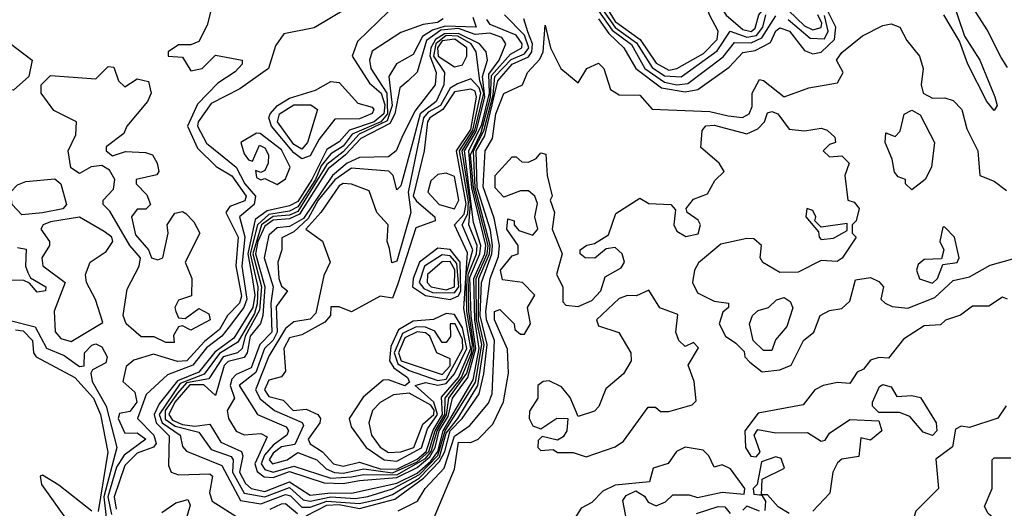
# Model space of a CAD drawing. Extents: x 2889633 to 3052318, y 540750 to 918690.
# Tile 568 of 656: x 2997700 to 3000090, y 815737 to 816923. Entities that reach past the tile are written whole.
import ezdxf

# ---------------------------------------------------------------- set-up
doc = ezdxf.new("R2010")
doc.units = 0

msp = doc.modelspace()

# ---------------------------------------------------------------- linework, layer by layer
at = {"layer": '0CON02XD'}
for points in [[(2999475, 816894.6), (2999485, 816902.5), (2999493.8, 816935), (2999512.2, 816957.8), (2999535, 816971.2), (2999570.7, 816969.3), (2999578, 816975), (2999559.2, 817025), (2999576.1, 817075), (2999563.5, 817105), (2999557.2, 817155), (2999545, 817172.3), (2999535, 817173.6), (2999445, 817106.8), (2999406.2, 817093.8), (2999376.5, 817015), (2999378.8, 816988.8), (2999414.5, 816934.5), (2999455, 816899.1), (2999475, 816894.6)], [(2999275, 816800.5), (2999295, 816804.4), (2999359.1, 816840.9), (2999392.5, 816875), (2999395.4, 816895.4), (2999374, 816935), (2999359.4, 816979.4), (2999325, 817005.6), (2999267.4, 817017.4), (2999240.2, 817060.2), (2999205, 817080.6), (2999155, 817093.8), (2999125, 817137.5), (2999065, 817153.8), (2999035, 817138.8), (2999020.5, 817119.5), (2999020, 817105), (2999058.9, 817025), (2999108.8, 816978.8), (2999145, 816919.2), (2999205.4, 816875), (2999245, 816817.5), (2999275, 816800.5)], [(3000097, 816807), (3000081.7, 816831.7), (3000048.3, 816898.3), (3000009.3, 816959.3), (2999972.5, 817047.5), (3000040, 817060), (3000065, 817098.8), (3000106.8, 817123.2)], [(2998176.4, 816993.6), (2998155, 816910), (2998135, 816870), (2998115, 816862.5), (2998085, 816862.5), (2998060, 816845), (2998060, 816835), (2998095, 816832.5), (2998115, 816798.8), (2998142.5, 816805), (2998175, 816837.5), (2998240, 816825), (2998240, 816815), (2998223, 816797), (2998180.8, 816769.2), (2998131.9, 816718.1), (2998106.9, 816665), (2998131.5, 816611.5), (2998176.6, 816566.6), (2998215, 816544.2), (2998250, 816495), (2998246.2, 816483.8), (2998210, 816470), (2998200, 816455), (2998230.6, 816395), (2998224.3, 816325.7), (2998238.1, 816251.9), (2998233.1, 816235), (2998204.6, 816205.4), (2998185, 816171.4), (2998148.1, 816141.9), (2998106, 816095), (2998083.3, 816093.3), (2998025, 816111.2), (2997976.7, 816096.7), (2997958.8, 816081.2), (2997950, 816045), (2997979.6, 816019.6), (2997984.5, 815995), (2997967.4, 815972.6), (2997942.3, 815967.7), (2997939.2, 815955), (2997955, 815920), (2997985, 815920.8), (2998005.8, 815905), (2997953.4, 815866.6), (2997935, 815837.5), (2997913.8, 815765), (2997922.6, 815722.6)], [(2999962.5, 816975), (2999993.3, 816883.3), (3000030, 816825), (3000066.4, 816736.4), (3000072.5, 816715), (3000065, 816702.5)], [(2998495, 816951.4), (2998415, 816903.3), (2998340.8, 816889.2), (2998320.5, 816859.5), (2998304, 816805), (2998234.4, 816755.6), (2998165, 816720), (2998133.1, 816675), (2998131.4, 816665), (2998153.7, 816623.7), (2998225, 816565.6), (2998246.7, 816525), (2998272.2, 816495), (2998268.9, 816475), (2998233.1, 816445), (2998246.1, 816396.1), (2998238.9, 816325), (2998251.2, 816245), (2998243.8, 816225), (2998208, 816178), (2998190.5, 816155), (2998153.4, 816126.6), (2998120.5, 816085), (2998058.9, 816061.1), (2998006.6, 816013.4), (2997985.6, 815955), (2998025.5, 815915), (2998031.5, 815895), (2998024.6, 815885.4), (2997985, 815871.5), (2997955, 815841.2), (2997929.5, 815765), (2997934.5, 815735)], [(2999105, 816961.8), (2999145, 816904.6), (2999197.2, 816867.2), (2999235, 816807.3), (2999265, 816786.9), (2999305, 816784.5)], [(2998595, 816943.3), (2998519.5, 816870.5), (2998506.7, 816835), (2998549.2, 816769.2), (2998577.1, 816745), (2998586.4, 816716.4), (2998583.7, 816695), (2998560.4, 816675), (2998500.6, 816655), (2998475, 816626.7), (2998445, 816608.5), (2998409.1, 816535), (2998375, 816482), (2998355, 816471.1), (2998300.3, 816459.7), (2998271.7, 816438.3), (2998253.9, 816355), (2998265, 816292.5), (2998270.8, 816255), (2998266.1, 816225), (2998219.6, 816150.4), (2998173.5, 816116.5), (2998135, 816068), (2998083.3, 816046.7), (2998038.8, 815991.2), (2998026, 815965), (2998031.1, 815945), (2998063.1, 815913.1), (2998061.2, 815841.2), (2998067.5, 815825), (2998085, 815818.8), (2998161.2, 815821.2), (2998168, 815815), (2998160.5, 815775), (2998167.5, 815755), (2998257.5, 815697.5)], [(2998799.5, 816929.5), (2998808, 816905), (2998732.7, 816907.3), (2998702.1, 816897.9), (2998677.6, 816882.4), (2998655, 816838.8), (2998614.3, 816815.7), (2998596, 816785), (2998603.9, 816715), (2998592.1, 816677.9), (2998523.6, 816645), (2998485, 816602.2), (2998445, 816571.8), (2998375, 816457.9), (2998355, 816448.9), (2998314.8, 816445.2), (2998286.7, 816425), (2998265.5, 816355), (2998286.5, 816275), (2998282.1, 816217.9), (2998247.1, 816155), (2998240, 816125), (2998228.8, 816115), (2998193.5, 816105), (2998158.8, 816051.2), (2998105, 816041.7), (2998083.1, 816016.9), (2998053.1, 815975), (2998053.3, 815953.3), (2998077, 815937), (2998135, 815922.5), (2998165, 815880), (2998213.3, 815863.3), (2998218.1, 815855), (2998216.2, 815825), (2998245, 815774.4), (2998295, 815765.3), (2998355, 815787.7), (2998387.9, 815757.9), (2998405, 815754.6)], [(2998405, 815740), (2998445.2, 815754.8), (2998525, 815749.1), (2998575, 815760.3), (2998605, 815770.8), (2998669.2, 815810.8), (2998718.5, 815861.5), (2998735, 815919.7), (2998763.6, 815955), (2998811.9, 816035), (2998827.2, 816135), (2998813.1, 816195), (2998814.2, 816295), (2998840, 816355), (2998842, 816375), (2998805.1, 816515), (2998801.1, 816605), (2998826.2, 816653.8), (2998849, 816741), (2998853.3, 816785), (2998893.1, 816826.9), (2998925, 816840.7), (2998935.3, 816855), (2998925, 816885.5), (2998876.7, 816935)], [(2999105, 816944.5), (2999137.5, 816897.5), (2999185, 816863.1), (2999217.5, 816805), (2999265, 816771.5), (2999295, 816765.4), (2999321.8, 816768.2), (2999407.1, 816832.9), (2999435, 816867.5), (2999475, 816866.7), (2999500.8, 816879.2), (2999535, 816932.9)], [(2999105, 816925.5), (2999129.4, 816889.4), (2999166, 816855), (2999195.6, 816805), (2999257.5, 816757.5), (2999315, 816748.2), (2999346.1, 816753.9), (2999421.7, 816808.3), (2999455, 816844), (2999485, 816848.6), (2999522.5, 816867.5), (2999535, 816896.2), (2999545, 816903.8), (2999568, 816895), (2999605, 816848.8), (2999625, 816840), (2999645, 816844.4), (2999677.8, 816875), (2999680.6, 816905), (2999661.9, 816941.9)], [(2999305, 816784.5), (2999392.7, 816847.3), (2999424.3, 816895.7), (2999465, 816880.7), (2999488.5, 816885), (2999503.1, 816905), (2999510.4, 816935)], [(2999565, 816923.3), (2999618.7, 816878.7), (2999653.1, 816876.9), (2999661.8, 816895), (2999653.5, 816933.5)], [(2999565.4, 816945.4), (2999605, 816908.5), (2999625, 816898.5), (2999645, 816904.2), (2999646.8, 816915), (2999637.1, 816935)], [(3000065, 816702.5), (3000047.5, 816725), (3000000.8, 816815), (2999980.7, 816870.7), (2999942.9, 816935)], [(2998727.5, 816925), (2998713.9, 816916.1), (2998678.8, 816911.2), (2998625, 816892.5), (2998555, 816846.7), (2998549.2, 816825), (2998552.2, 816805), (2998591.2, 816745), (2998592.6, 816695), (2998576.1, 816675), (2998506.9, 816645), (2998485, 816616.2), (2998455, 816597.5), (2998431.6, 816568.4), (2998417.6, 816535), (2998375, 816469.1), (2998355, 816458.6), (2998305, 816450.5), (2998277.1, 816425), (2998259.7, 816355), (2998278.1, 816275), (2998276.5, 816233.5), (2998269.6, 816210.4), (2998229.2, 816140.8), (2998185, 816113.2), (2998147.4, 816062.6), (2998089.5, 816040.5), (2998038.8, 815965), (2998045.4, 815945), (2998089.2, 815915), (2998095, 815887.5), (2998105, 815876.2), (2998190.9, 815840.9), (2998236.2, 815756.2), (2998285, 815748.5), (2998345, 815770.9), (2998357.3, 815767.3), (2998385, 815740), (2998405, 815740)], [(2998395, 815718.9), (2998445.2, 815744.8), (2998475, 815746.5), (2998525, 815737.1), (2998610.5, 815759.5), (2998679.9, 815810.1), (2998718.8, 815851.2), (2998731.5, 815875), (2998744.5, 815925), (2998773.7, 815955), (2998814.8, 816015.2), (2998826.7, 816063.3), (2998834.1, 816135), (2998817.4, 816205), (2998820.6, 816285), (2998845.9, 816355), (2998847.7, 816375), (2998842.2, 816412.2), (2998810.4, 816515), (2998807.4, 816605), (2998828.7, 816641.3), (2998860, 816775), (2998895, 816815.3), (2998935, 816833.3), (2998943.1, 816845), (2998944.3, 816865), (2998933.5, 816893.5), (2998923.1, 816925)], [(2998405, 815754.6), (2998455, 815765.3), (2998515, 815761.3), (2998545, 815766.1), (2998605, 815784.7), (2998670.3, 815819.7), (2998714.6, 815865.4), (2998732.4, 815925), (2998806.4, 816043.6), (2998821.3, 816135), (2998808.7, 816195), (2998807.7, 816295), (2998834.3, 816355), (2998836.7, 816375), (2998801.2, 816515), (2998794.4, 816595.6), (2998820.2, 816649.8), (2998842.9, 816735), (2998845, 816787.9), (2998890.8, 816839.2), (2998918.9, 816855), (2998919.5, 816865), (2998905, 816885.6), (2998841.7, 816911.7), (2998833.9, 816923.9)], [(2998618.8, 815731.2), (2998665.7, 815754.3), (2998684.4, 815785), (2998730, 815835), (2998755, 815912.2), (2998792.1, 815937.9), (2998837.4, 815992.6), (2998846.7, 816015), (2998852.4, 816145), (2998833, 816195), (2998831.1, 816215), (2998841.8, 816295), (2998861.7, 816348.3), (2998864.2, 816375), (2998851.8, 816441.8), (2998825, 816517.5), (2998829.4, 816605), (2998847.8, 816635), (2998855.5, 816695), (2998875, 816744.2), (2998920, 816765), (2998932.5, 816795), (2998962.7, 816827.3), (2998970, 816845), (2998975, 816910), (2998988, 816855), (2999013.3, 816805), (2999055, 816770), (2999076.7, 816805), (2999105, 816818), (2999117.5, 816805), (2999134.1, 816754.1), (2999155, 816741.2), (2999205, 816740), (2999235, 816706.2), (2999375, 816700), (2999419.7, 816689.7), (2999453.9, 816686.1), (2999470, 816695), (2999477.3, 816712.7), (2999477.5, 816745), (2999495, 816778), (2999505, 816776), (2999555, 816735.8), (2999615, 816758.1), (2999685, 816770), (2999698.8, 816795), (2999682.5, 816825), (2999695, 816844), (2999745, 816884), (2999795, 816908.9), (2999815, 816913.1), (2999836, 816905), (2999852.7, 816872.7), (2999883.3, 816835), (2999892.5, 816805), (2999887.5, 816765), (2999892.5, 816745), (2999915, 816732.5), (2999945, 816733.3), (2999965, 816726.7), (2999986.7, 816705), (2999998.3, 816658.3), (3000025.6, 816605), (3000030, 816545), (3000065, 816531.2), (3000095, 816508.8)], [(2998405, 815769.2), (2998454.8, 815775.2), (2998505, 815774.1), (2998615, 815798.3), (2998665, 815823), (2998698.1, 815851.9), (2998714.5, 815875.5), (2998727.4, 815925), (2998800.7, 816049.3), (2998814.9, 816125), (2998804.3, 816195), (2998802.1, 816295), (2998828.8, 816355), (2998831.3, 816375), (2998797.4, 816515), (2998790.1, 816605), (2998821.2, 816668.8), (2998840.4, 816745), (2998838.9, 816791.1), (2998863.3, 816825), (2998880, 816865), (2998869.7, 816879.7), (2998840.9, 816890.9), (2998805, 816887.4), (2998765, 816902.1), (2998722, 816898), (2998687, 816873), (2998664.3, 816795.7), (2998642.5, 816775), (2998622.4, 816757.6), (2998610.5, 816695), (2998598.4, 816671.6), (2998527.5, 816635), (2998490.7, 816595), (2998448.5, 816561.5), (2998378.7, 816451.3), (2998355, 816440.2), (2998315, 816436.9), (2998295, 816422.5), (2998277.6, 816385), (2998272.2, 816355), (2998295.2, 816275), (2998289.7, 816205), (2998284.1, 816185.9), (2998259.6, 816155), (2998252.3, 816115), (2998245, 816103.6), (2998206.2, 816093.8), (2998196, 816084), (2998175, 816011.2), (2998147, 816037), (2998113.2, 816036.8), (2998076.5, 815995), (2998062.2, 815965), (2998070.9, 815950.9), (2998095, 815940.4), (2998125, 815936.6), (2998161.2, 815941.2), (2998188.1, 815898.1), (2998238, 815875), (2998241.9, 815865), (2998233.6, 815825), (2998247.9, 815797.9), (2998262, 815785), (2998295, 815778.2), (2998355, 815801.6), (2998405, 815769.2)], [(2998485, 815797.2), (2998525, 815804.6), (2998615, 815812.3), (2998665, 815836.5), (2998695, 815862.4), (2998708.3, 815885), (2998717.7, 815925), (2998740, 815960), (2998750.7, 816005), (2998787.9, 816055), (2998806.7, 816125), (2998795.3, 816204.7), (2998792.6, 816297.4), (2998816.5, 816355), (2998818.9, 816375), (2998801, 816431), (2998779.3, 816605), (2998807.8, 816652.2), (2998829, 816735), (2998823.1, 816785), (2998835.4, 816825), (2998832.2, 816845), (2998815.7, 816865), (2998765, 816889.8), (2998731.1, 816888.9), (2998709.1, 816875), (2998697.5, 816855), (2998695.2, 816835.2), (2998710.5, 816795), (2998708.5, 816765), (2998658.9, 816701.1), (2998627.5, 816637.5), (2998613.3, 816605), (2998595, 816590), (2998525, 816588.9), (2998495, 816574.6), (2998458.9, 816545), (2998388.9, 816441.1), (2998355, 816421.3), (2998325, 816417.9), (2998305, 816400.6), (2998293.1, 816345), (2998315.4, 816275), (2998309.4, 816235), (2998311.8, 816165), (2998282.9, 816135), (2998262.1, 816077.9), (2998225, 816062.2), (2998215, 816050.8), (2998211.1, 816035), (2998221.4, 816005), (2998203.6, 815975), (2998206.4, 815955), (2998225, 815924.4), (2998245, 815915.6), (2998285, 815919.2), (2998300.7, 815910.7), (2998270.8, 815845), (2998276.6, 815826.6), (2998293.4, 815813.4), (2998315, 815811.8), (2998355, 815826.6), (2998438.9, 815798.9), (2998485, 815797.2)], [(2998455, 815810.4), (2998505, 815813.4), (2998535, 815819.3), (2998615, 815818.8), (2998685, 815858.6), (2998698.5, 815875), (2998712.9, 815925), (2998736.2, 815963.8), (2998741.7, 816005), (2998784.9, 816065.1), (2998802.7, 816125), (2998789.8, 816215), (2998788.4, 816305), (2998808.5, 816355), (2998810, 816375), (2998789.6, 816425), (2998794.3, 816475.7), (2998773.6, 816605), (2998804.6, 816655), (2998826.1, 816745), (2998816.4, 816775), (2998808.1, 816845), (2998795.5, 816865), (2998763.3, 816883.3), (2998735, 816884.5), (2998709.6, 816865), (2998704.3, 816835), (2998731.1, 816795), (2998729.5, 816765), (2998710.6, 816725), (2998671.8, 816695), (2998655, 816630), (2998625, 816520), (2998615, 816510), (2998606.7, 816545), (2998595.8, 816555.8), (2998505, 816562.9), (2998465, 816534.4), (2998424.7, 816485), (2998399.7, 816440.3), (2998365, 816408.6), (2998336.4, 816393.6), (2998336, 816365), (2998326.7, 816335), (2998328.6, 816295), (2998335, 816276.2), (2998350, 816265), (2998322.7, 816227.3), (2998324.7, 816165), (2998314.8, 816145.2), (2998293.8, 816125), (2998273.1, 816066.9), (2998232.5, 816035), (2998277.5, 815965), (2998346.7, 815935), (2998352, 815925), (2998348, 815915), (2998315, 815890.9), (2998293.9, 815866.1), (2998286.4, 815845), (2998295, 815831.5), (2998315, 815825.4), (2998365, 815840), (2998455, 815810.4)], [(2997685, 816752.5), (2997663.9, 816753.9), (2997595, 816800), (2997575, 816800), (2997565, 816790), (2997555, 816790), (2997550, 816805), (2997560, 816815), (2997565, 816840), (2997588.3, 816861.7), (2997635, 816873.3), (2997663, 816873), (2997676.1, 816866.1), (2997730, 816825), (2997722.5, 816785), (2997685, 816752.5)], [(2998755, 816809.2), (2998775, 816813.3), (2998785.5, 816834.5), (2998785.5, 816855), (2998756.2, 816876.2), (2998725, 816871.9), (2998713.9, 816855), (2998715.5, 816835), (2998755, 816809.2)], [(2998075, 816140), (2998055, 816140), (2998026.4, 816153.6), (2997995, 816153.3), (2997958.8, 816185), (2997951.2, 816205), (2997960.7, 816269.3), (2997990, 816325), (2997993.3, 816345), (2997967.5, 816375), (2997918.8, 816458.8), (2997902.5, 816475), (2997902.5, 816485), (2997927.7, 816512.3), (2997931.2, 816535), (2997917.7, 816557.7), (2997899.3, 816569.3), (2997873.8, 816566.2), (2997845, 816550), (2997823.9, 816563.9), (2997817.5, 816605), (2997836.4, 816643.6), (2997837.5, 816675), (2997783, 816703), (2997752.5, 816745), (2997752.5, 816765), (2997775, 816787.5), (2997885, 816780), (2997915, 816810), (2997928.3, 816808.3), (2997940, 816775), (2997955, 816760), (2997985, 816780), (2998013, 816773), (2998018.8, 816745), (2998010, 816725), (2997960, 816665), (2997953, 816647), (2997910, 816615), (2997910, 816605), (2997925, 816592.5), (2997957, 816603), (2998005, 816601.2), (2998022.5, 816595), (2998033.3, 816575), (2998037.5, 816555), (2998033, 816547), (2997982.5, 816535), (2997982.5, 816525), (2998008.3, 816498.3), (2998017.5, 816475), (2998006.4, 816463.6), (2997985, 816463.3), (2997971.2, 816445), (2997981.2, 816401.2), (2998012.5, 816365), (2998020, 816345), (2998035, 816340), (2998047.5, 816345), (2998060, 816405), (2998057.5, 816425), (2998076.7, 816453.3), (2998095, 816457.5), (2998103, 816453), (2998123, 816433), (2998137.5, 816405), (2998101.2, 816335), (2998117.5, 816295), (2998117, 816253), (2998085, 816242.5), (2998076.7, 816225), (2998078.8, 816215), (2998085, 816200), (2998101.7, 816198.3), (2998135, 816222.5), (2998159.3, 816209.3), (2998162.5, 816195), (2998115, 816170), (2998095, 816180), (2998085, 816177.5), (2998073.6, 816156.4), (2998075, 816140)], [(2998485, 815822.7), (2998535, 815833.2), (2998605, 815823.4), (2998665, 815849.8), (2998692.6, 815875), (2998708, 815925), (2998731.5, 815965), (2998732.9, 816005), (2998772.6, 816055), (2998796.7, 816115), (2998799.1, 816135), (2998784.8, 816215), (2998783.8, 816305), (2998799.7, 816365), (2998773.8, 816425), (2998787.6, 816452.4), (2998788.9, 816481.1), (2998767.6, 816605), (2998799.6, 816655), (2998818.8, 816745), (2998815, 816758.2), (2998795, 816780), (2998762.1, 816767.9), (2998745, 816757.1), (2998721.2, 816715), (2998691.6, 816698.4), (2998680, 816685), (2998643.1, 816505), (2998649.2, 816455), (2998615, 816337.5), (2998603.3, 816333.3), (2998597.7, 816367.7), (2998592, 816385), (2998594, 816425), (2998566.7, 816455), (2998548, 816508), (2998505, 816524.3), (2998485, 816525.6), (2998475, 816520), (2998431.2, 816455), (2998394.3, 816415), (2998435, 816386), (2998453.3, 816335), (2998437.7, 816302.3), (2998418.8, 816211.2), (2998405, 816196.2), (2998365, 816190), (2998345, 816174), (2998305, 816106.2), (2998271.9, 816025), (2998283.4, 816003.4), (2998318, 815975), (2998385.6, 815945.6), (2998388.6, 815938.6), (2998367.7, 815892.3), (2998335, 815886.4), (2998315, 815871.4), (2998305.8, 815855), (2998313.3, 815845), (2998348.8, 815855), (2998375, 815872.5), (2998421.2, 815855), (2998443.4, 815833.4), (2998464, 815824), (2998485, 815822.7)], [(2998385, 816585.5), (2998365, 816600), (2998311.5, 816665), (2998304.5, 816685), (2998307.5, 816695), (2998325.6, 816715), (2998355, 816732.7), (2998417.8, 816752.2), (2998455, 816773.5), (2998475, 816770.9), (2998520.7, 816720.7), (2998555, 816710.8), (2998559.4, 816705), (2998555.8, 816695.8), (2998525, 816682.9), (2998465, 816682), (2998426.7, 816633.3), (2998405, 816592.9), (2998385, 816585.5)], [(2998615, 815832.4), (2998665, 815856.7), (2998686.1, 815875), (2998703.4, 815926.6), (2998726.4, 815965), (2998723.3, 816006.7), (2998765.1, 816054.9), (2998794.9, 816125), (2998777.7, 816222.3), (2998787, 816357), (2998755.5, 816425), (2998778.7, 816451.3), (2998783.4, 816476.6), (2998760.4, 816605), (2998795, 816656.4), (2998808.8, 816735), (2998805, 816750), (2998795, 816754.6), (2998755, 816748), (2998726.9, 816705), (2998695, 816685.4), (2998690, 816675), (2998681.8, 816605), (2998655.3, 816495.3), (2998662.6, 816482.6), (2998707.5, 816445), (2998708, 816435), (2998661.7, 816418.3), (2998617.5, 816282.5), (2998605, 816247.5), (2998575, 816252.5), (2998505, 816213.8), (2998475, 816226.2), (2998455, 816226.7), (2998454, 816205), (2998440.9, 816189.1), (2998385, 816158.1), (2998355, 816151.4), (2998341.1, 816125), (2998345, 816070), (2998335, 816056.2), (2998305, 816048), (2998294.4, 816025), (2998305, 816008.6), (2998339.5, 815999.5), (2998363.3, 815975), (2998395, 815978), (2998423.8, 815965), (2998430, 815955), (2998428, 815945), (2998400, 815905), (2998405, 815893.8), (2998435, 815874.2), (2998461.2, 815845), (2998485, 815839.5), (2998525, 815849.1), (2998575, 815833), (2998615, 815832.4)], [(2998385, 816609.2), (2998365, 816620.6), (2998325.8, 816675), (2998330.8, 816695), (2998365, 816716.7), (2998406.2, 816716.2), (2998422.5, 816705), (2998398.6, 816625), (2998385, 816609.2)], [(2998706.2, 815715), (2998755, 815832.5), (2998765, 815898), (2998795, 815896.7), (2998812.5, 815905), (2998848.3, 815941.7), (2998874.1, 815995.9), (2998886.2, 816065), (2998883.6, 816123.6), (2998852, 816195), (2998852.5, 816215), (2998865, 816220), (2998900, 816185), (2998901.7, 816171.7), (2998915, 816160), (2998925, 816160), (2998940, 816185), (2998932.5, 816225), (2998950, 816255), (2998920, 816285), (2998871.7, 816291.7), (2998866.7, 816315), (2998895, 816350), (2998910, 816355), (2998910, 816375), (2998882.5, 816415), (2998885, 816440), (2998900, 816435), (2998900, 816425), (2998911.7, 816411.7), (2998945, 816400), (2998957.5, 816415), (2998950, 816445), (2998957, 816477), (2998950, 816495), (2998935, 816507.5), (2998915, 816507.5), (2998875, 816492.5), (2998854, 816515), (2998853.8, 816545), (2998895, 816590), (2998905, 816590), (2998918.3, 816578.3), (2998935, 816577.5), (2998953.6, 816586.4), (2998965, 816600), (2998977, 816597), (2998980, 816545), (2998992.5, 816495), (2998987.5, 816485), (2998997.5, 816455), (2998992.5, 816415), (2999016.7, 816355), (2999002.5, 816305), (2999018, 816275), (2999018.3, 816238.3), (2999025, 816230), (2999055, 816227.5), (2999088.3, 816241.7), (2999110, 816265), (2999120.9, 816299.1), (2999159.3, 816320.7), (2999167.5, 816335), (2999162.5, 816355), (2999145, 816370), (2999123.3, 816366.7), (2999095.7, 816344.3), (2999072.5, 816345), (2999060, 816355), (2999060, 816365), (2999076.2, 816376.2), (2999095, 816380), (2999129.3, 816400.7), (2999147, 816453), (2999205, 816490), (2999227, 816477), (2999280, 816475), (2999291.7, 816461.7), (2999287.5, 816425), (2999295, 816410), (2999317, 816397), (2999346.4, 816403.6), (2999352.5, 816425), (2999346.4, 816436.4), (2999320, 816455), (2999317.5, 816465), (2999335, 816487.5), (2999369.3, 816500.7), (2999387, 816533), (2999410, 816555), (2999397.5, 816575), (2999353, 816613), (2999355.9, 816654.1), (2999365, 816666), (2999385, 816667.5), (2999465, 816646.2), (2999491.7, 816658.3), (2999507.5, 816675), (2999515, 816697.5), (2999525, 816700), (2999540, 816695), (2999567.5, 816657.5), (2999605, 816653.3), (2999645, 816660), (2999660, 816655), (2999678.3, 816638.3), (2999680, 816625), (2999665, 816620), (2999650, 816605), (2999665, 816590), (2999695, 816592.5), (2999713.3, 816575), (2999702.5, 816545), (2999710, 816485), (2999725, 816480), (2999737.5, 816465), (2999730, 816435), (2999720, 816425), (2999720, 816405), (2999730, 816395), (2999695.8, 816344.2), (2999683.6, 816336.4), (2999645, 816338.8), (2999589.3, 816310.7), (2999545, 816310), (2999503.6, 816333.6), (2999496.7, 816345), (2999500, 816375), (2999481.7, 816391.7), (2999465, 816392.5), (2999401.7, 816378.3), (2999347, 816333), (2999337.5, 816315), (2999332.5, 816285), (2999345, 816260), (2999385, 816240), (2999420, 816235), (2999420, 816225), (2999406.4, 816213.6), (2999397.5, 816185), (2999412.5, 816155), (2999438.3, 816138.3), (2999458.3, 816118.3), (2999460, 816105), (2999471.7, 816091.7), (2999501.7, 816068.3), (2999545, 816073.8), (2999572.5, 816085), (2999602.5, 816145), (2999627.5, 816165), (2999642.5, 816205), (2999665, 816217.5), (2999695, 816222.5), (2999715, 816240), (2999728.3, 816291.7), (2999765, 816297.5), (2999785, 816287.5), (2999796.7, 816275), (2999790, 816245), (2999800, 816235), (2999817, 816227), (2999855, 816223.3), (2999921.2, 816248.8), (2999965, 816290), (3000005, 816298.8), (3000055, 816327.5), (3000145, 816352.5)], [(2999865, 816510), (2999850, 816525), (2999850, 816535), (2999831.7, 816541.7), (2999823, 816553), (2999817.5, 816585), (2999800, 816625), (2999801.7, 816648.3), (2999825, 816640), (2999837, 816653), (2999846.4, 816693.6), (2999865, 816703.3), (2999885, 816692.5), (2999920, 816625), (2999912.5, 816565), (2999897.5, 816535), (2999865, 816510)], [(2998325, 816523.1), (2998345, 816537.1), (2998356.2, 816565), (2998335, 816607.7), (2998283.3, 816646.7), (2998275, 816647.5), (2998236.7, 816625), (2998245, 816597.5), (2998255, 816583.3), (2998265, 816580), (2998281.7, 816618.3), (2998295, 816612.5), (2998303.8, 816595), (2998303.3, 816575), (2998295, 816557.5), (2998285, 816552.5), (2998272.5, 816557.5), (2998275, 816540), (2998285, 816534.2), (2998295, 816537.5), (2998325, 816523.1)], [(2998755, 816464.5), (2998765.9, 816485), (2998755, 816542.5), (2998735, 816550.8), (2998715, 816547.5), (2998697.9, 816532.1), (2998690.8, 816505), (2998718, 816475), (2998755, 816464.5)], [(2997705, 816450), (2997681.9, 816475), (2997677.5, 816505), (2997695, 816522.5), (2997715, 816530.8), (2997785, 816536.7), (2997800, 816525), (2997813.3, 816475), (2997805, 816464.2), (2997755, 816454.3), (2997705, 816450)], [(2999645, 816390), (2999675, 816393.3), (2999708.3, 816411.7), (2999708.3, 816428.3), (2999645, 816420), (2999630, 816435), (2999632.5, 816445), (2999625, 816460), (2999610, 816465), (2999607.5, 816445), (2999638.3, 816408.3), (2999640, 816395), (2999645, 816390)], [(2997825, 816142), (2997901.7, 816188.3), (2997884.2, 816244.2), (2997862.5, 816285), (2997860, 816305), (2997871.2, 816335), (2997909.5, 816360.5), (2997926, 816385), (2997923.3, 816395), (2997905, 816408.8), (2997845, 816444), (2997775, 816432.9), (2997756.7, 816425), (2997751.2, 816415), (2997772, 816385), (2997772, 816375), (2997754, 816345), (2997756, 816326), (2997810, 816285), (2997783.9, 816216.1), (2997785.9, 816165.9), (2997799.5, 816149.5), (2997825, 816142)], [(2999915, 816284), (2999927.5, 816295), (2999940.7, 816329.3), (2999975, 816333.8), (2999980, 816345), (2999968.8, 816395), (2999945, 816420), (2999940, 816420), (2999933.3, 816385), (2999942.5, 816365), (2999937, 816343), (2999895, 816341.2), (2999880.8, 816329.2), (2999876.2, 816315), (2999883.9, 816293.9), (2999915, 816284)], [(2997695, 816370), (2997716, 816366), (2997714, 816325), (2997720, 816310), (2997726.4, 816296.4), (2997763.3, 816275), (2997762.5, 816265), (2997742.3, 816262.3), (2997723.8, 816283.8), (2997710, 816290), (2997669.2, 816290.8)], [(2998745, 816244.4), (2998765, 816252.7), (2998770.4, 816265), (2998769.1, 816335), (2998745, 816365.6), (2998715, 816368.9), (2998670, 816335), (2998654.6, 816295), (2998653.5, 816275), (2998685, 816253.8), (2998745, 816244.4)], [(2998755, 816260), (2998765.5, 816275), (2998761.1, 816331.1), (2998745, 816350), (2998725, 816352.9), (2998682.5, 816325), (2998669.6, 816285), (2998680.5, 816270.5), (2998701.5, 816261.5), (2998755, 816260)], [(2998735, 816267.2), (2998755, 816274.6), (2998756.2, 816316.2), (2998745, 816336.1), (2998725, 816335.5), (2998689.5, 816305), (2998688.9, 816285), (2998698.6, 816275), (2998735, 816267.2)], [(2999075, 815862.5), (2999145, 815886.7), (2999165, 815900), (2999225, 815982.5), (2999243, 815983), (2999255, 815972.5), (2999275, 815972.5), (2999331.7, 815988.3), (2999341.7, 815998.3), (2999336.7, 816045), (2999322.5, 816085), (2999347, 816127), (2999335, 816140), (2999315, 816130), (2999300, 816145), (2999292.5, 816165), (2999297.5, 816207.5), (2999253.8, 816223.8), (2999226.7, 816266.7), (2999197, 816253), (2999175, 816253.8), (2999155, 816246.7), (2999100, 816195), (2999105, 816180), (2999153.9, 816163.9), (2999183.3, 816115), (2999184, 816095), (2999165, 816063.8), (2999122.7, 816027.3), (2999105.7, 815984.3), (2999095, 815973.3), (2999055, 815960), (2999036.1, 816006.1), (2999015, 816032.5), (2998985, 816046.7), (2998970, 816045), (2998957.5, 816035), (2998957.5, 816005), (2998937, 815973), (2998936.7, 815955), (2998945, 815937.5), (2998965, 815930), (2999003.6, 815956.4), (2999030, 815955), (2999027.5, 815925), (2999019.3, 815910.7), (2999005, 815902.5), (2998968.3, 815911.7), (2998958.3, 815901.7), (2998957.5, 815885), (2998965, 815877.5), (2998995, 815880), (2999005, 815872.5), (2999043, 815873), (2999075, 815862.5)], [(3000097.5, 816245), (3000085, 816250), (3000051.7, 816228.3), (3000012, 816228), (2999983.6, 816206.4), (2999946.4, 816193.6), (2999935, 816182.5), (2999895, 816180), (2999845, 816147.5), (2999808.3, 816101.7), (2999785, 816103.3), (2999765, 816096.7), (2999747.5, 816075), (2999732.3, 816067.7), (2999715, 816040), (2999685, 816042.5), (2999650, 816035), (2999630, 816025), (2999601.7, 815988.3), (2999492.1, 815967.9), (2999460, 815925), (2999461.2, 815885), (2999474.1, 815864.1), (2999487.5, 815862.5), (2999496.7, 815873.3), (2999482.5, 815915), (2999491.2, 815928.8), (2999535, 815920.8), (2999611.7, 815921.7), (2999645, 815900), (2999655, 815902.5), (2999665, 815920), (2999715, 815952.5), (2999785, 815950), (2999792.5, 815925), (2999765, 815902.5), (2999741.7, 815908.3), (2999736.7, 815863.3), (2999695, 815856.2), (2999685, 815847.5), (2999673.3, 815825), (2999666.1, 815773.9), (2999625, 815730)], [(2999525, 816120), (2999505, 816120), (2999480, 816145), (2999471.2, 816185), (2999478.8, 816205), (2999492.2, 816217.8), (2999517.5, 816225), (2999536.4, 816243.6), (2999555, 816248.8), (2999569.5, 816239.5), (2999576.4, 816223.6), (2999561.7, 816178.3), (2999533.9, 816146.1), (2999525, 816120)], [(2998615, 815852), (2998675, 815884), (2998689.8, 815930.2), (2998713.9, 815965), (2998705, 815994.6), (2998660, 816035), (2998685, 816042.9), (2998715, 816035.8), (2998735, 816040.2), (2998755, 816063.3), (2998784.8, 816125), (2998775, 816175.6), (2998755, 816208.1), (2998735, 816210), (2998704.2, 816195.8), (2998655, 816191.2), (2998619.6, 816170.4), (2998600.3, 816129.7), (2998597.1, 816095), (2998607.9, 816077.9), (2998640.8, 816055), (2998646.2, 816043.8), (2998634.6, 816034.6), (2998595, 816049.2), (2998581.7, 816048.3), (2998533.2, 816006.8), (2998499.4, 815955), (2998504.3, 815935), (2998540.8, 815885), (2998584.7, 815854.7), (2998615, 815852)], [(2997673.6, 816193.6), (2997737.9, 816177.9), (2997765, 816126), (2997807.8, 816107.8), (2997845, 816081.2), (2997856.7, 816083.3), (2997857.5, 816115), (2997875, 816133.3), (2997885, 816136.7), (2997899.3, 816129.3), (2997912.5, 816105), (2997909.3, 816090.7), (2997876.7, 816073.3), (2997872.5, 816065), (2997875.8, 816045), (2997909.5, 815985), (2997935.7, 815885), (2997903.9, 815765), (2997910, 815715)], [(2997689.5, 816170.5), (2997708.4, 816168.4), (2997731.1, 816145), (2997733.3, 816115), (2997740, 816105), (2997834.2, 816055), (2997878.9, 816005), (2997896.4, 815965), (2997913.6, 815873.6), (2997890.6, 815729.4)], [(2998715, 816047.5), (2998735, 816050.6), (2998775.7, 816125), (2998775, 816147.1), (2998756.7, 816185), (2998744.3, 816185), (2998745.5, 816154.5), (2998735, 816140), (2998725, 816140), (2998707.4, 816167.4), (2998685, 816177.1), (2998662.4, 816177.6), (2998628.7, 816161.3), (2998608.9, 816115), (2998617.7, 816087.7), (2998645, 816071.8), (2998715, 816047.5)], [(2998725, 816062.2), (2998745, 816082.9), (2998745, 816100), (2998712.5, 816115), (2998695.3, 816155.3), (2998685, 816162.9), (2998665, 816165.3), (2998635, 816150.9), (2998619.7, 816115), (2998625.5, 816095), (2998725, 816062.2)], [(2999915, 815913.8), (2999892.3, 815922.3), (2999860, 815960), (2999835, 815970), (2999785, 815970), (2999770, 815985), (2999770, 815995), (2999787, 816033), (2999795, 816037.5), (2999815, 816032.5), (2999828.3, 816008.3), (2999865, 816011.2), (2999886.4, 816006.4), (2999923.8, 815945), (2999926, 815925), (2999915, 815913.8)], [(2998595, 815872.9), (2998625, 815874.4), (2998656.9, 815885), (2998678.5, 815941.5), (2998705.2, 815965), (2998705.8, 815975.8), (2998697.4, 815987.4), (2998645, 816016.9), (2998607.1, 816012.9), (2998575, 815993.8), (2998556.2, 815975), (2998547.5, 815945), (2998553.8, 815915), (2998575, 815886), (2998595, 815872.9)], [(3000094.1, 815985.9), (3000073.6, 815956.4), (3000005, 815933.3), (2999985, 815936.7), (2999970.7, 815929.3), (2999963.6, 815886.4), (2999923.6, 815856.4), (2999930, 815785), (2999875, 815730), (2999870, 815715), (2999872.5, 815655), (2999882.5, 815645), (2999927.1, 815627.1), (3000015, 815516.2), (3000042, 815495), (3000050, 815455), (3000071.2, 815425), (3000075, 815393.3), (3000126.7, 815275)], [(2999173.3, 815705), (2999163.6, 815756.4), (2999171.7, 815768.3), (2999195, 815780), (2999216.4, 815766.4), (2999225, 815752.5), (2999245, 815743.3), (2999267, 815753), (2999285, 815770), (2999325, 815770), (2999345, 815763.3), (2999405, 815776.2), (2999458.3, 815771.7), (2999460, 815785), (2999425, 815833.3), (2999405, 815842.5), (2999385, 815837.5), (2999372.5, 815865), (2999358.3, 815878.3), (2999315, 815886), (2999293.8, 815875), (2999273.6, 815846.4), (2999237.5, 815835), (2999228.3, 815801.7), (2999145, 815793.3), (2999115, 815778.8), (2999088.8, 815751.2), (2999062.3, 815737.7), (2999023.3, 815675)], [(2999500, 815770), (2999501.7, 815808.3), (2999556.2, 815835), (2999548.3, 815858.3), (2999535, 815862.5), (2999500, 815850), (2999490, 815795), (2999480, 815785), (2999481.7, 815771.7), (2999495, 815770), (2999500, 815770)], [(3000105, 815670), (3000087, 815677), (3000073.3, 815705), (3000050, 815725), (3000041.7, 815741.7), (3000060, 815785), (3000060, 815855), (3000065, 815860), (3000105, 815860)], [(2997875, 815730), (2997795, 815793.8), (2997755, 815817.5), (2997750, 815815), (2997753.3, 815795), (2997815, 815707.5)], [(2998045, 815727.1), (2998079.3, 815750.7), (2998108.3, 815758.3), (2998114, 815745), (2998099.5, 815695)], [(2999567.5, 815725), (2999540.7, 815740.7), (2999515, 815770), (2999500, 815770), (2999510, 815755), (2999508.3, 815731.7)], [(2998307.5, 815735), (2998335, 815748.1), (2998345, 815748.6), (2998374.6, 815724.6)], [(2999342.5, 815725), (2999395, 815741.4), (2999410.9, 815740.9), (2999424.5, 815724.5)], [(2999495, 815730), (2999465, 815742.5), (2999455, 815732.5)]]:
    msp.add_lwpolyline(points, dxfattribs=at)

doc.saveas('drawing.dxf')
